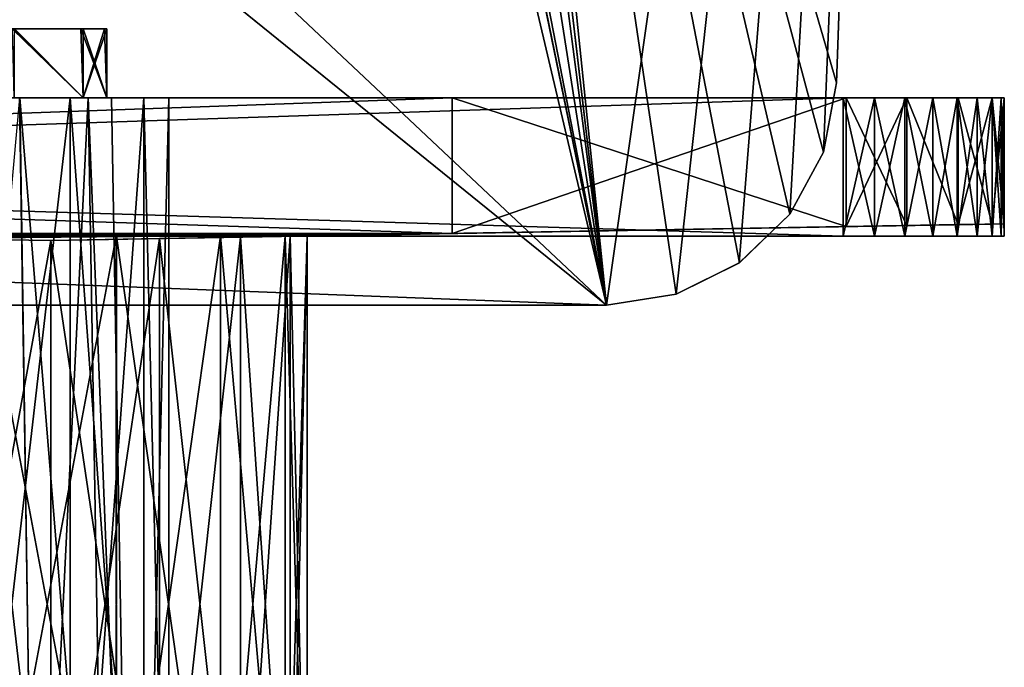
# Model space of a CAD drawing. Header units: millimetres. Extents: x -294 to 294, y -16 to 444.
# Tile 531 of 564: x 249 to 270, y 385 to 399. Entities that reach past the tile are written whole.
import ezdxf

# ---------------------------------------------------------------- set-up
doc = ezdxf.new("R2010")
doc.units = ezdxf.units.MM
doc.header["$LTSCALE"] = 65.185185
for name, color, linetype in [('10', 7, 'CONTINUOUS'), ('136', 7, 'CONTINUOUS'), ('142', 7, 'CONTINUOUS'), ('143', 7, 'CONTINUOUS'), ('144', 7, 'CONTINUOUS'), ('17', 7, 'CONTINUOUS'), ('18', 7, 'CONTINUOUS'), ('1813', 7, 'CONTINUOUS'), ('1814', 7, 'CONTINUOUS'), ('1815', 7, 'CONTINUOUS'), ('1816', 7, 'CONTINUOUS'), ('1820', 7, 'CONTINUOUS'), ('1821', 7, 'CONTINUOUS'), ('1822', 7, 'CONTINUOUS'), ('1823', 7, 'CONTINUOUS'), ('1824', 7, 'CONTINUOUS'), ('1827', 7, 'CONTINUOUS'), ('1831', 7, 'CONTINUOUS'), ('1832', 7, 'CONTINUOUS'), ('1836', 7, 'CONTINUOUS'), ('1839', 7, 'CONTINUOUS'), ('1840', 7, 'CONTINUOUS'), ('1841', 7, 'CONTINUOUS'), ('1842', 7, 'CONTINUOUS'), ('1843', 7, 'CONTINUOUS'), ('1844', 7, 'CONTINUOUS'), ('1847', 7, 'CONTINUOUS'), ('1848', 7, 'CONTINUOUS'), ('1849', 7, 'CONTINUOUS'), ('1850', 7, 'CONTINUOUS'), ('1851', 7, 'CONTINUOUS'), ('1855', 7, 'CONTINUOUS'), ('1856', 7, 'CONTINUOUS'), ('1858', 7, 'CONTINUOUS'), ('1860', 7, 'CONTINUOUS'), ('1867', 7, 'CONTINUOUS'), ('1868', 7, 'CONTINUOUS'), ('19', 7, 'CONTINUOUS'), ('1993', 7, 'CONTINUOUS'), ('2056', 7, 'CONTINUOUS'), ('2062', 7, 'CONTINUOUS'), ('2063', 7, 'CONTINUOUS'), ('2064', 7, 'CONTINUOUS'), ('283', 7, 'CONTINUOUS'), ('296', 7, 'CONTINUOUS'), ('297', 7, 'CONTINUOUS'), ('298', 7, 'CONTINUOUS'), ('415', 7, 'CONTINUOUS'), ('418', 7, 'CONTINUOUS'), ('419', 7, 'CONTINUOUS'), ('420', 7, 'CONTINUOUS')]:
    doc.layers.add(name, color=color, linetype=linetype)

msp = doc.modelspace()

# ---------------------------------------------------------------- linework, layer by layer
at = {"layer": '10', "linetype": 'Continuous'}
for points in [[(248.61, 397, -129.137), (246.242, 397, -132.228), (248.49, 397, -129), (248.61, 397, -129.137)], [(249.989, 397, -125.382), (248.61, 397, -129.137), (248.49, 397, -129), (249.989, 397, -125.382)], [(248.49, 397, -20), (248.604, 397, -19.852), (249.989, 397, -23.618), (248.49, 397, -20)], [(248.604, 397, -19.852), (250.095, 397, -23.455), (249.989, 397, -23.618), (248.604, 397, -19.852)], [(250.096, 397, -125.544), (248.61, 397, -129.137), (249.989, 397, -125.382), (250.096, 397, -125.544)], [(250.5, 397, -121.5), (250.096, 397, -125.544), (249.989, 397, -125.382), (250.5, 397, -121.5)], [(249.989, 397, -23.618), (250.095, 397, -23.455), (250.5, 397, -27.5), (249.989, 397, -23.618)], [(250.095, 397, -23.455), (250.602, 397, -27.316), (250.5, 397, -27.5), (250.095, 397, -23.455)], [(250.602, 397, -121.684), (250.096, 397, -125.544), (250.5, 397, -121.5), (250.602, 397, -121.684)], [(250.602, 397, -27.316), (250.602, 397, -121.684), (250.5, 397, -121.5), (250.602, 397, -27.316)], [(250.5, 397, -27.5), (250.602, 397, -27.316), (250.5, 397, -121.5), (250.5, 397, -27.5)]]:
    msp.add_3dface(points, dxfattribs=at)
at = {"layer": '136', "linetype": 'Continuous'}
for points in [[(249.938, 398.5, -23.631), (248.449, 398.5, -128.966), (248.443, 398.5, -20.023), (249.938, 398.5, -23.631)], [(249.939, 398.5, -125.367), (248.449, 398.5, -128.966), (249.938, 398.5, -23.631), (249.939, 398.5, -125.367)], [(250.448, 398.5, -27.5), (249.939, 398.5, -125.367), (249.938, 398.5, -23.631), (250.448, 398.5, -27.5)], [(250.448, 398.5, -121.5), (249.939, 398.5, -125.367), (250.448, 398.5, -27.5), (250.448, 398.5, -121.5)]]:
    msp.add_3dface(points, dxfattribs=at)
at = {"layer": '142', "linetype": 'Continuous'}
for points in [[(248.49, 397, -20), (249.989, 397, -23.618), (248.443, 398.5, -20.023), (248.49, 397, -20)], [(249.989, 397, -23.618), (249.938, 398.5, -23.631), (248.443, 398.5, -20.023), (249.989, 397, -23.618)], [(249.989, 397, -23.618), (250.5, 397, -27.5), (249.938, 398.5, -23.631), (249.989, 397, -23.618)], [(250.5, 397, -27.5), (250.448, 398.5, -27.5), (249.938, 398.5, -23.631), (250.5, 397, -27.5)]]:
    msp.add_3dface(points, dxfattribs=at)
at = {"layer": '143', "linetype": 'Continuous'}
for points in [[(250.5, 397, -27.5), (250.5, 397, -121.5), (250.448, 398.5, -27.5), (250.5, 397, -27.5)], [(250.5, 397, -121.5), (250.448, 398.5, -121.5), (250.448, 398.5, -27.5), (250.5, 397, -121.5)]]:
    msp.add_3dface(points, dxfattribs=at)
at = {"layer": '144', "linetype": 'Continuous'}
for points in [[(249.989, 397, -125.382), (248.49, 397, -129), (248.449, 398.5, -128.966), (249.989, 397, -125.382)], [(249.989, 397, -125.382), (248.449, 398.5, -128.966), (249.939, 398.5, -125.367), (249.989, 397, -125.382)], [(249.989, 397, -125.382), (249.939, 398.5, -125.367), (250.448, 398.5, -121.5), (249.989, 397, -125.382)], [(250.5, 397, -121.5), (249.989, 397, -125.382), (250.448, 398.5, -121.5), (250.5, 397, -121.5)]]:
    msp.add_3dface(points, dxfattribs=at)
at = {"layer": '17', "linetype": 'Continuous'}
for points in [[(248.604, 397, -19.852), (246.527, 374, -16.488), (248.959, 374, -19.662), (248.604, 397, -19.852)], [(250.095, 397, -23.455), (248.604, 397, -19.852), (248.959, 374, -19.662), (250.095, 397, -23.455)], [(250.095, 397, -23.455), (248.959, 374, -19.662), (250.484, 374, -23.352), (250.095, 397, -23.455)], [(250.602, 397, -27.316), (250.095, 397, -23.455), (251.004, 374, -27.316), (250.602, 397, -27.316)], [(250.095, 397, -23.455), (250.484, 374, -23.352), (251.004, 374, -27.316), (250.095, 397, -23.455)]]:
    msp.add_3dface(points, dxfattribs=at)
at = {"layer": '18', "linetype": 'Continuous'}
for points in [[(250.602, 397, -121.684), (250.602, 397, -27.316), (251.004, 374, -121.684), (250.602, 397, -121.684)], [(250.602, 397, -27.316), (251.004, 374, -27.316), (251.004, 374, -121.684), (250.602, 397, -27.316)]]:
    msp.add_3dface(points, dxfattribs=at)
at = {"layer": '1813', "linetype": 'Continuous'}
for points in [[(168, 397, -144), (266.5, 397, -144), (175.55, 394, -144), (168, 397, -144)], [(175.55, 394, -144), (266.5, 397, -144), (266.5, 394, -144), (175.55, 394, -144)]]:
    msp.add_3dface(points, dxfattribs=at)
at = {"layer": '1814', "linetype": 'Continuous'}
for points in [[(266.5, 394, -144), (266.5, 397, -144), (267.183, 397, -143.933), (266.5, 394, -144)], [(266.5, 394, -144), (267.183, 397, -143.933), (267.183, 394, -143.933), (266.5, 394, -144)], [(267.183, 397, -143.933), (267.84, 397, -143.733), (267.84, 394, -143.733), (267.183, 397, -143.933)], [(267.183, 394, -143.933), (267.183, 397, -143.933), (267.84, 394, -143.733), (267.183, 394, -143.933)], [(267.84, 397, -143.733), (268.445, 397, -143.41), (268.445, 394, -143.41), (267.84, 397, -143.733)], [(267.84, 394, -143.733), (267.84, 397, -143.733), (268.445, 394, -143.41), (267.84, 394, -143.733)], [(268.445, 397, -143.41), (268.975, 397, -142.975), (268.975, 394, -142.975), (268.445, 397, -143.41)], [(268.445, 394, -143.41), (268.445, 397, -143.41), (268.975, 394, -142.975), (268.445, 394, -143.41)], [(268.975, 397, -142.975), (269.41, 397, -142.445), (269.41, 394, -142.445), (268.975, 397, -142.975)], [(268.975, 394, -142.975), (268.975, 397, -142.975), (269.41, 394, -142.445), (268.975, 394, -142.975)], [(269.41, 397, -142.445), (269.733, 397, -141.84), (269.733, 394, -141.84), (269.41, 397, -142.445)], [(269.41, 394, -142.445), (269.41, 397, -142.445), (269.733, 394, -141.84), (269.41, 394, -142.445)], [(269.733, 397, -141.84), (269.933, 397, -141.183), (269.933, 394, -141.183), (269.733, 397, -141.84)], [(269.733, 394, -141.84), (269.733, 397, -141.84), (269.933, 394, -141.183), (269.733, 394, -141.84)], [(270, 397, -140.5), (270, 394, -140.5), (269.933, 394, -141.183), (270, 397, -140.5)], [(269.933, 397, -141.183), (270, 397, -140.5), (269.933, 394, -141.183), (269.933, 397, -141.183)]]:
    msp.add_3dface(points, dxfattribs=at)
at = {"layer": '1815', "linetype": 'Continuous'}
for points in [[(175.55, 394, -144), (266.5, 394, -144), (267.183, 394, -143.933), (175.55, 394, -144)], [(175.55, 394, -144), (267.183, 394, -143.933), (267.84, 394, -143.733), (175.55, 394, -144)], [(175.55, 394, -144), (267.84, 394, -143.733), (268.445, 394, -143.41), (175.55, 394, -144)], [(175.55, 394, -144), (268.445, 394, -143.41), (268.975, 394, -142.975), (175.55, 394, -144)], [(175.55, 394, -144), (268.975, 394, -142.975), (269.41, 394, -142.445), (175.55, 394, -144)], [(175.55, 394, -144), (269.41, 394, -142.445), (269.733, 394, -141.84), (175.55, 394, -144)], [(175.55, 394, -144), (269.733, 394, -141.84), (269.933, 394, -141.183), (175.55, 394, -144)], [(175.55, 394, -144), (269.933, 394, -141.183), (235.85, 394, -140.85), (175.55, 394, -144)], [(175.55, 394, -8.15), (235.85, 394, -8.15), (269.933, 394, -7.817), (175.55, 394, -8.15)], [(175.55, 394, -5), (175.55, 394, -8.15), (266.5, 394, -5), (175.55, 394, -5)], [(266.5, 394, -5), (175.55, 394, -8.15), (267.183, 394, -5.067), (266.5, 394, -5)], [(267.183, 394, -5.067), (175.55, 394, -8.15), (267.84, 394, -5.267), (267.183, 394, -5.067)], [(267.84, 394, -5.267), (175.55, 394, -8.15), (268.445, 394, -5.59), (267.84, 394, -5.267)], [(268.445, 394, -5.59), (175.55, 394, -8.15), (268.975, 394, -6.025), (268.445, 394, -5.59)], [(268.975, 394, -6.025), (175.55, 394, -8.15), (269.41, 394, -6.555), (268.975, 394, -6.025)], [(269.41, 394, -6.555), (175.55, 394, -8.15), (269.733, 394, -7.16), (269.41, 394, -6.555)], [(269.733, 394, -7.16), (175.55, 394, -8.15), (269.933, 394, -7.817), (269.733, 394, -7.16)], [(269.933, 394, -141.183), (270, 394, -140.5), (235.85, 394, -140.85), (269.933, 394, -141.183)], [(235.85, 394, -140.85), (270, 394, -140.5), (240.078, 394, -140.374), (235.85, 394, -140.85)], [(235.85, 394, -8.15), (240.078, 394, -8.626), (270, 394, -8.5), (235.85, 394, -8.15)], [(269.933, 394, -7.817), (235.85, 394, -8.15), (270, 394, -8.5), (269.933, 394, -7.817)], [(240.078, 394, -140.374), (270, 394, -140.5), (244.095, 394, -138.968), (240.078, 394, -140.374)], [(240.078, 394, -8.626), (244.091, 394, -10.03), (270, 394, -8.5), (240.078, 394, -8.626)], [(244.091, 394, -10.03), (247.693, 394, -12.293), (270, 394, -8.5), (244.091, 394, -10.03)], [(244.095, 394, -138.968), (270, 394, -140.5), (247.699, 394, -136.703), (244.095, 394, -138.968)], [(247.693, 394, -12.293), (250.703, 394, -15.301), (270, 394, -8.5), (247.693, 394, -12.293)], [(247.699, 394, -136.703), (270, 394, -140.5), (250.707, 394, -133.693), (247.699, 394, -136.703)], [(250.703, 394, -15.301), (252.968, 394, -18.905), (270, 394, -8.5), (250.703, 394, -15.301)], [(250.707, 394, -133.693), (270, 394, -140.5), (252.97, 394, -130.091), (250.707, 394, -133.693)], [(252.968, 394, -18.905), (254.374, 394, -22.922), (270, 394, -8.5), (252.968, 394, -18.905)], [(252.97, 394, -130.091), (270, 394, -140.5), (254.374, 394, -126.078), (252.97, 394, -130.091)], [(270, 394, -140.5), (270, 394, -8.5), (254.374, 394, -126.078), (270, 394, -140.5)], [(270, 394, -8.5), (254.85, 394, -121.85), (254.374, 394, -126.078), (270, 394, -8.5)], [(254.374, 394, -22.922), (254.85, 394, -27.15), (270, 394, -8.5), (254.374, 394, -22.922)], [(254.85, 394, -27.15), (254.85, 394, -121.85), (270, 394, -8.5), (254.85, 394, -27.15)]]:
    msp.add_3dface(points, dxfattribs=at)
at = {"layer": '1816', "linetype": 'Continuous'}
for points in [[(254.85, 394, -121.85), (254.85, 394, -27.15), (254.85, 378, -121.85), (254.85, 394, -121.85)], [(254.85, 378, -121.85), (254.85, 394, -27.15), (254.85, 378, -27.15), (254.85, 378, -121.85)]]:
    msp.add_3dface(points, dxfattribs=at)
at = {"layer": '1820', "linetype": 'Continuous'}
for points in [[(251.85, 375, -121.85), (251.85, 375, -27.15), (251.85, 397, -121.85), (251.85, 375, -121.85)], [(251.85, 375, -27.15), (251.85, 397, -27.15), (251.85, 397, -121.85), (251.85, 375, -27.15)]]:
    msp.add_3dface(points, dxfattribs=at)
at = {"layer": '1821', "linetype": 'Continuous'}
for points in [[(266.5, 397, -144), (168, 397, -144), (168, 397, -137.85), (266.5, 397, -144)], [(267.183, 397, -143.933), (266.5, 397, -144), (168, 397, -137.85), (267.183, 397, -143.933)], [(270, 397, -140.5), (269.933, 397, -141.183), (168, 397, -137.85), (270, 397, -140.5)], [(235.85, 397, -137.85), (270, 397, -140.5), (168, 397, -137.85), (235.85, 397, -137.85)], [(269.933, 397, -141.183), (269.733, 397, -141.84), (168, 397, -137.85), (269.933, 397, -141.183)], [(269.733, 397, -141.84), (269.41, 397, -142.445), (168, 397, -137.85), (269.733, 397, -141.84)], [(269.41, 397, -142.445), (268.975, 397, -142.975), (168, 397, -137.85), (269.41, 397, -142.445)], [(268.975, 397, -142.975), (268.445, 397, -143.41), (168, 397, -137.85), (268.975, 397, -142.975)], [(268.445, 397, -143.41), (267.84, 397, -143.733), (168, 397, -137.85), (268.445, 397, -143.41)], [(267.84, 397, -143.733), (267.183, 397, -143.933), (168, 397, -137.85), (267.84, 397, -143.733)], [(269.933, 397, -7.817), (270, 397, -8.5), (168, 397, -5), (269.933, 397, -7.817)], [(168, 397, -5), (270, 397, -8.5), (235.85, 397, -11.15), (168, 397, -5)], [(269.733, 397, -7.16), (269.933, 397, -7.817), (168, 397, -5), (269.733, 397, -7.16)], [(269.41, 397, -6.555), (269.733, 397, -7.16), (168, 397, -5), (269.41, 397, -6.555)], [(268.975, 397, -6.025), (269.41, 397, -6.555), (168, 397, -5), (268.975, 397, -6.025)], [(268.445, 397, -5.59), (268.975, 397, -6.025), (168, 397, -5), (268.445, 397, -5.59)], [(267.84, 397, -5.267), (268.445, 397, -5.59), (168, 397, -5), (267.84, 397, -5.267)], [(267.183, 397, -5.067), (267.84, 397, -5.267), (168, 397, -5), (267.183, 397, -5.067)], [(266.5, 397, -5), (267.183, 397, -5.067), (168, 397, -5), (266.5, 397, -5)], [(239.993, 397, -137.304), (270, 397, -140.5), (235.85, 397, -137.85), (239.993, 397, -137.304)], [(235.85, 397, -11.15), (270, 397, -8.5), (239.993, 397, -11.696), (235.85, 397, -11.15)], [(243.851, 397, -135.706), (270, 397, -140.5), (239.993, 397, -137.304), (243.851, 397, -135.706)], [(239.993, 397, -11.696), (270, 397, -8.5), (243.851, 397, -13.294), (239.993, 397, -11.696)], [(247.164, 397, -133.164), (270, 397, -140.5), (243.851, 397, -135.706), (247.164, 397, -133.164)], [(243.851, 397, -13.294), (270, 397, -8.5), (247.164, 397, -15.836), (243.851, 397, -13.294)], [(249.706, 397, -129.851), (270, 397, -140.5), (247.164, 397, -133.164), (249.706, 397, -129.851)], [(247.164, 397, -15.836), (270, 397, -8.5), (249.706, 397, -19.149), (247.164, 397, -15.836)], [(251.304, 397, -125.993), (270, 397, -140.5), (249.706, 397, -129.851), (251.304, 397, -125.993)], [(249.706, 397, -19.149), (270, 397, -8.5), (251.304, 397, -23.007), (249.706, 397, -19.149)], [(270, 397, -140.5), (251.85, 397, -27.15), (251.304, 397, -23.007), (270, 397, -140.5)], [(251.85, 397, -121.85), (270, 397, -140.5), (251.304, 397, -125.993), (251.85, 397, -121.85)], [(270, 397, -8.5), (270, 397, -140.5), (251.304, 397, -23.007), (270, 397, -8.5)], [(251.85, 397, -27.15), (270, 397, -140.5), (251.85, 397, -121.85), (251.85, 397, -27.15)]]:
    msp.add_3dface(points, dxfattribs=at)
at = {"layer": '1822', "linetype": 'Continuous'}
for points in [[(270, 394, -140.5), (270, 397, -140.5), (270, 397, -8.5), (270, 394, -140.5)], [(270, 394, -8.5), (270, 394, -140.5), (270, 397, -8.5), (270, 394, -8.5)]]:
    msp.add_3dface(points, dxfattribs=at)
at = {"layer": '1823', "linetype": 'Continuous'}
for points in [[(266.5, 394, -5), (267.183, 394, -5.067), (266.5, 397, -5), (266.5, 394, -5)], [(267.183, 394, -5.067), (267.183, 397, -5.067), (266.5, 397, -5), (267.183, 394, -5.067)], [(267.183, 394, -5.067), (267.84, 394, -5.267), (267.84, 397, -5.267), (267.183, 394, -5.067)], [(267.183, 394, -5.067), (267.84, 397, -5.267), (267.183, 397, -5.067), (267.183, 394, -5.067)], [(267.84, 394, -5.267), (268.445, 394, -5.59), (268.445, 397, -5.59), (267.84, 394, -5.267)], [(267.84, 394, -5.267), (268.445, 397, -5.59), (267.84, 397, -5.267), (267.84, 394, -5.267)], [(268.445, 394, -5.59), (268.975, 394, -6.025), (268.975, 397, -6.025), (268.445, 394, -5.59)], [(268.445, 394, -5.59), (268.975, 397, -6.025), (268.445, 397, -5.59), (268.445, 394, -5.59)], [(268.975, 394, -6.025), (269.41, 394, -6.555), (269.41, 397, -6.555), (268.975, 394, -6.025)], [(268.975, 394, -6.025), (269.41, 397, -6.555), (268.975, 397, -6.025), (268.975, 394, -6.025)], [(269.41, 394, -6.555), (269.733, 394, -7.16), (269.733, 397, -7.16), (269.41, 394, -6.555)], [(269.41, 394, -6.555), (269.733, 397, -7.16), (269.41, 397, -6.555), (269.41, 394, -6.555)], [(269.733, 394, -7.16), (269.933, 394, -7.817), (269.933, 397, -7.817), (269.733, 394, -7.16)], [(269.733, 394, -7.16), (269.933, 397, -7.817), (269.733, 397, -7.16), (269.733, 394, -7.16)], [(269.933, 394, -7.817), (270, 394, -8.5), (269.933, 397, -7.817), (269.933, 394, -7.817)], [(270, 394, -8.5), (270, 397, -8.5), (269.933, 397, -7.817), (270, 394, -8.5)]]:
    msp.add_3dface(points, dxfattribs=at)
at = {"layer": '1824', "linetype": 'Continuous'}
for points in [[(175.55, 394, -5), (266.5, 394, -5), (168, 397, -5), (175.55, 394, -5)], [(266.5, 394, -5), (266.5, 397, -5), (168, 397, -5), (266.5, 394, -5)]]:
    msp.add_3dface(points, dxfattribs=at)
at = {"layer": '1827', "linetype": 'Continuous'}
for points in [[(250.703, 394, -15.301), (247.693, 394, -12.293), (247.699, 378, -12.297), (250.703, 394, -15.301)], [(250.703, 394, -15.301), (247.699, 378, -12.297), (250.707, 378, -15.307), (250.703, 394, -15.301)], [(252.968, 394, -18.905), (250.703, 394, -15.301), (250.707, 378, -15.307), (252.968, 394, -18.905)], [(252.968, 394, -18.905), (250.707, 378, -15.307), (252.97, 378, -18.909), (252.968, 394, -18.905)], [(254.374, 394, -22.922), (252.968, 394, -18.905), (252.97, 378, -18.909), (254.374, 394, -22.922)], [(254.374, 394, -22.922), (252.97, 378, -18.909), (254.374, 378, -22.922), (254.374, 394, -22.922)], [(254.85, 394, -27.15), (254.374, 394, -22.922), (254.85, 378, -27.15), (254.85, 394, -27.15)], [(254.85, 378, -27.15), (254.374, 394, -22.922), (254.374, 378, -22.922), (254.85, 378, -27.15)]]:
    msp.add_3dface(points, dxfattribs=at)
at = {"layer": '1831', "linetype": 'Continuous'}
for points in [[(249.706, 375, -19.149), (247.164, 375, -15.836), (247.164, 397, -15.836), (249.706, 375, -19.149)], [(249.706, 375, -19.149), (247.164, 397, -15.836), (249.706, 397, -19.149), (249.706, 375, -19.149)], [(251.304, 375, -23.007), (249.706, 375, -19.149), (251.304, 397, -23.007), (251.304, 375, -23.007)], [(249.706, 375, -19.149), (249.706, 397, -19.149), (251.304, 397, -23.007), (249.706, 375, -19.149)], [(251.85, 375, -27.15), (251.304, 375, -23.007), (251.85, 397, -27.15), (251.85, 375, -27.15)], [(251.85, 397, -27.15), (251.304, 375, -23.007), (251.304, 397, -23.007), (251.85, 397, -27.15)]]:
    msp.add_3dface(points, dxfattribs=at)
at = {"layer": '1832', "linetype": 'Continuous'}
for points in [[(247.164, 375, -133.164), (249.706, 375, -129.851), (249.706, 397, -129.851), (247.164, 375, -133.164)], [(247.164, 375, -133.164), (249.706, 397, -129.851), (247.164, 397, -133.164), (247.164, 375, -133.164)], [(249.706, 375, -129.851), (251.304, 375, -125.993), (249.706, 397, -129.851), (249.706, 375, -129.851)], [(251.304, 375, -125.993), (251.304, 397, -125.993), (249.706, 397, -129.851), (251.304, 375, -125.993)], [(251.304, 375, -125.993), (251.85, 375, -121.85), (251.304, 397, -125.993), (251.304, 375, -125.993)], [(251.85, 375, -121.85), (251.85, 397, -121.85), (251.304, 397, -125.993), (251.85, 375, -121.85)]]:
    msp.add_3dface(points, dxfattribs=at)
at = {"layer": '1836', "linetype": 'Continuous'}
for points in [[(247.699, 394, -136.703), (250.703, 378, -133.699), (247.693, 378, -136.707), (247.699, 394, -136.703)], [(247.699, 394, -136.703), (250.707, 394, -133.693), (250.703, 378, -133.699), (247.699, 394, -136.703)], [(250.707, 394, -133.693), (252.968, 378, -130.095), (250.703, 378, -133.699), (250.707, 394, -133.693)], [(250.707, 394, -133.693), (252.97, 394, -130.091), (252.968, 378, -130.095), (250.707, 394, -133.693)], [(252.97, 394, -130.091), (254.374, 378, -126.078), (252.968, 378, -130.095), (252.97, 394, -130.091)], [(252.97, 394, -130.091), (254.374, 394, -126.078), (254.374, 378, -126.078), (252.97, 394, -130.091)], [(254.374, 394, -126.078), (254.85, 394, -121.85), (254.374, 378, -126.078), (254.374, 394, -126.078)], [(254.85, 394, -121.85), (254.85, 378, -121.85), (254.374, 378, -126.078), (254.85, 394, -121.85)]]:
    msp.add_3dface(points, dxfattribs=at)
at = {"layer": '1839', "linetype": 'Continuous'}
for points in [[(258, 397, -342), (266.561, 397, -341.851), (258, 394.055, -342), (258, 397, -342)], [(258, 394.055, -342), (266.561, 397, -341.851), (266.561, 394.204, -341.851), (258, 394.055, -342)]]:
    msp.add_3dface(points, dxfattribs=at)
at = {"layer": '1840', "linetype": 'Continuous'}
for points in [[(266.561, 394.204, -341.851), (266.561, 397, -341.851), (267.882, 397, -341.566), (266.561, 394.204, -341.851)], [(266.561, 394.204, -341.851), (267.882, 397, -341.566), (267.882, 394.227, -341.567), (266.561, 394.204, -341.851)], [(267.882, 397, -341.566), (268.996, 397, -340.804), (268.996, 394.247, -340.804), (267.882, 397, -341.566)], [(267.882, 394.227, -341.567), (267.882, 397, -341.566), (268.996, 394.247, -340.804), (267.882, 394.227, -341.567)], [(268.996, 397, -340.804), (269.739, 397, -339.677), (269.739, 394.26, -339.677), (268.996, 397, -340.804)], [(268.996, 394.247, -340.804), (268.996, 397, -340.804), (269.739, 394.26, -339.677), (268.996, 394.247, -340.804)], [(270, 397, -338.351), (270, 394.264, -338.351), (269.739, 394.26, -339.677), (270, 397, -338.351)], [(269.739, 397, -339.677), (270, 397, -338.351), (269.739, 394.26, -339.677), (269.739, 397, -339.677)]]:
    msp.add_3dface(points, dxfattribs=at)
at = {"layer": '1841', "linetype": 'Continuous'}
for points in [[(270, 394.264, -338.351), (270, 397, -338.351), (270, 397, -149.649), (270, 394.264, -338.351)], [(270, 394.264, -149.649), (270, 394.264, -338.351), (270, 397, -149.649), (270, 394.264, -149.649)]]:
    msp.add_3dface(points, dxfattribs=at)
at = {"layer": '1842', "linetype": 'Continuous'}
for points in [[(258, 394.055, -342), (270, 394.264, -338.351), (249.285, 393.903, -333.285), (258, 394.055, -342)], [(249.285, 393.903, -333.285), (270, 394.264, -338.351), (251.648, 393.944, -330.405), (249.285, 393.903, -333.285)], [(251.648, 393.944, -157.594), (270, 394.264, -149.649), (249.285, 393.903, -154.715), (251.648, 393.944, -157.594)], [(249.285, 393.903, -154.715), (270, 394.264, -149.649), (269.739, 394.26, -148.324), (249.285, 393.903, -154.715)], [(268.996, 394.247, -147.196), (249.285, 393.903, -154.715), (269.739, 394.26, -148.324), (268.996, 394.247, -147.196)], [(267.882, 394.227, -146.433), (249.285, 393.903, -154.715), (268.996, 394.247, -147.196), (267.882, 394.227, -146.433)], [(266.561, 394.204, -146.149), (249.285, 393.903, -154.715), (267.882, 394.227, -146.433), (266.561, 394.204, -146.149)], [(258, 394.055, -146), (249.285, 393.903, -154.715), (266.561, 394.204, -146.149), (258, 394.055, -146)], [(251.648, 393.944, -330.405), (270, 394.264, -338.351), (253.404, 393.975, -327.121), (251.648, 393.944, -330.405)], [(253.404, 393.975, -160.879), (270, 394.264, -149.649), (251.648, 393.944, -157.594), (253.404, 393.975, -160.879)], [(253.404, 393.975, -327.121), (270, 394.264, -338.351), (254.485, 393.994, -323.557), (253.404, 393.975, -327.121)], [(254.485, 393.994, -164.444), (270, 394.264, -149.649), (253.404, 393.975, -160.879), (254.485, 393.994, -164.444)], [(254.485, 393.994, -323.557), (270, 394.264, -338.351), (254.85, 394, -319.85), (254.485, 393.994, -323.557)], [(254.85, 394, -168.15), (270, 394.264, -149.649), (254.485, 393.994, -164.444), (254.85, 394, -168.15)], [(270, 394.264, -338.351), (270, 394.264, -149.649), (254.85, 394, -319.85), (270, 394.264, -338.351)], [(254.85, 394, -319.85), (270, 394.264, -149.649), (254.85, 394, -168.15), (254.85, 394, -319.85)], [(270, 394.264, -338.351), (258, 394.055, -342), (269.739, 394.26, -339.677), (270, 394.264, -338.351)], [(258, 394.055, -342), (268.996, 394.247, -340.804), (269.739, 394.26, -339.677), (258, 394.055, -342)], [(258, 394.055, -342), (267.882, 394.227, -341.567), (268.996, 394.247, -340.804), (258, 394.055, -342)], [(258, 394.055, -342), (266.561, 394.204, -341.851), (267.882, 394.227, -341.567), (258, 394.055, -342)]]:
    msp.add_3dface(points, dxfattribs=at)
at = {"layer": '1843', "linetype": 'Continuous'}
for points in [[(175.41, 394.055, -342), (258, 394.055, -342), (175.48, 394.028, -340.428), (175.41, 394.055, -342)], [(175.48, 394.028, -340.428), (258, 394.055, -342), (175.55, 394, -338.85), (175.48, 394.028, -340.428)], [(175.55, 394, -338.85), (258, 394.055, -342), (235.85, 394, -338.85), (175.55, 394, -338.85)], [(235.85, 394, -338.85), (258, 394.055, -342), (239.557, 393.994, -338.485), (235.85, 394, -338.85)], [(239.557, 393.994, -338.485), (258, 394.055, -342), (243.121, 393.975, -337.404), (239.557, 393.994, -338.485)], [(243.121, 393.975, -337.404), (258, 394.055, -342), (246.405, 393.944, -335.648), (243.121, 393.975, -337.404)], [(258, 394.055, -342), (249.285, 393.903, -333.285), (246.405, 393.944, -335.648), (258, 394.055, -342)]]:
    msp.add_3dface(points, dxfattribs=at)
at = {"layer": '1844', "linetype": 'Continuous'}
for points in [[(258, 397, -342), (175.41, 394.055, -342), (168, 397, -342), (258, 397, -342)], [(258, 397, -342), (258, 394.055, -342), (175.41, 394.055, -342), (258, 397, -342)]]:
    msp.add_3dface(points, dxfattribs=at)
at = {"layer": '1847', "linetype": 'Continuous'}
for points in [[(251.85, 375, -319.85), (251.85, 375, -168.15), (251.85, 397, -319.85), (251.85, 375, -319.85)], [(251.85, 375, -168.15), (251.85, 397, -168.15), (251.85, 397, -319.85), (251.85, 375, -168.15)]]:
    msp.add_3dface(points, dxfattribs=at)
at = {"layer": '1848', "linetype": 'Continuous'}
for points in [[(266.561, 397, -341.851), (258, 397, -342), (168, 397, -335.85), (266.561, 397, -341.851)], [(267.882, 397, -341.566), (266.561, 397, -341.851), (168, 397, -335.85), (267.882, 397, -341.566)], [(258, 397, -342), (168, 397, -342), (168, 397, -335.85), (258, 397, -342)], [(270, 397, -338.351), (269.739, 397, -339.677), (168, 397, -335.85), (270, 397, -338.351)], [(235.85, 397, -335.85), (270, 397, -338.351), (168, 397, -335.85), (235.85, 397, -335.85)], [(269.739, 397, -339.677), (268.996, 397, -340.804), (168, 397, -335.85), (269.739, 397, -339.677)], [(268.996, 397, -340.804), (267.882, 397, -341.566), (168, 397, -335.85), (268.996, 397, -340.804)], [(269.739, 397, -148.323), (270, 397, -149.649), (168, 397, -146), (269.739, 397, -148.323)], [(168, 397, -146), (270, 397, -149.649), (235.85, 397, -152.15), (168, 397, -146)], [(268.996, 397, -147.196), (269.739, 397, -148.323), (168, 397, -146), (268.996, 397, -147.196)], [(267.882, 397, -146.434), (268.996, 397, -147.196), (168, 397, -146), (267.882, 397, -146.434)], [(266.561, 397, -146.149), (267.882, 397, -146.434), (168, 397, -146), (266.561, 397, -146.149)], [(258, 397, -146), (266.561, 397, -146.149), (168, 397, -146), (258, 397, -146)], [(239.993, 397, -335.304), (270, 397, -338.351), (235.85, 397, -335.85), (239.993, 397, -335.304)], [(235.85, 397, -152.15), (270, 397, -149.649), (239.993, 397, -152.696), (235.85, 397, -152.15)], [(243.851, 397, -333.706), (270, 397, -338.351), (239.993, 397, -335.304), (243.851, 397, -333.706)], [(239.993, 397, -152.696), (270, 397, -149.649), (243.851, 397, -154.294), (239.993, 397, -152.696)], [(247.164, 397, -331.164), (270, 397, -338.351), (243.851, 397, -333.706), (247.164, 397, -331.164)], [(243.851, 397, -154.294), (270, 397, -149.649), (247.164, 397, -156.836), (243.851, 397, -154.294)], [(249.706, 397, -327.851), (270, 397, -338.351), (247.164, 397, -331.164), (249.706, 397, -327.851)], [(247.164, 397, -156.836), (270, 397, -149.649), (249.706, 397, -160.149), (247.164, 397, -156.836)], [(251.304, 397, -323.993), (270, 397, -338.351), (249.706, 397, -327.851), (251.304, 397, -323.993)], [(249.706, 397, -160.149), (270, 397, -149.649), (251.304, 397, -164.007), (249.706, 397, -160.149)], [(251.85, 397, -319.85), (270, 397, -338.351), (251.304, 397, -323.993), (251.85, 397, -319.85)], [(270, 397, -149.649), (251.85, 397, -168.15), (251.304, 397, -164.007), (270, 397, -149.649)], [(270, 397, -149.649), (270, 397, -338.351), (251.85, 397, -168.15), (270, 397, -149.649)], [(251.85, 397, -168.15), (270, 397, -338.351), (251.85, 397, -319.85), (251.85, 397, -168.15)]]:
    msp.add_3dface(points, dxfattribs=at)
at = {"layer": '1849', "linetype": 'Continuous'}
for points in [[(266.561, 394.204, -146.149), (267.882, 394.227, -146.433), (266.561, 397, -146.149), (266.561, 394.204, -146.149)], [(267.882, 394.227, -146.433), (267.882, 397, -146.434), (266.561, 397, -146.149), (267.882, 394.227, -146.433)], [(267.882, 394.227, -146.433), (268.996, 394.247, -147.196), (267.882, 397, -146.434), (267.882, 394.227, -146.433)], [(268.996, 394.247, -147.196), (268.996, 397, -147.196), (267.882, 397, -146.434), (268.996, 394.247, -147.196)], [(268.996, 394.247, -147.196), (269.739, 394.26, -148.324), (269.739, 397, -148.323), (268.996, 394.247, -147.196)], [(268.996, 394.247, -147.196), (269.739, 397, -148.323), (268.996, 397, -147.196), (268.996, 394.247, -147.196)], [(270, 394.264, -149.649), (270, 397, -149.649), (269.739, 397, -148.323), (270, 394.264, -149.649)], [(269.739, 394.26, -148.324), (270, 394.264, -149.649), (269.739, 397, -148.323), (269.739, 394.26, -148.324)]]:
    msp.add_3dface(points, dxfattribs=at)
at = {"layer": '1850', "linetype": 'Continuous'}
for points in [[(258, 394.055, -146), (266.561, 394.204, -146.149), (258, 397, -146), (258, 394.055, -146)], [(266.561, 394.204, -146.149), (266.561, 397, -146.149), (258, 397, -146), (266.561, 394.204, -146.149)]]:
    msp.add_3dface(points, dxfattribs=at)
at = {"layer": '1851', "linetype": 'Continuous'}
for points in [[(258, 394.055, -146), (258, 397, -146), (168, 397, -146), (258, 394.055, -146)], [(258, 394.055, -146), (168, 397, -146), (175.41, 394.055, -146), (258, 394.055, -146)]]:
    msp.add_3dface(points, dxfattribs=at)
at = {"layer": '1855', "linetype": 'Continuous'}
for points in [[(258, 394.055, -146), (175.41, 394.055, -146), (235.85, 394, -149.15), (258, 394.055, -146)], [(239.556, 393.994, -149.515), (258, 394.055, -146), (235.85, 394, -149.15), (239.556, 393.994, -149.515)], [(243.121, 393.975, -150.596), (258, 394.055, -146), (239.556, 393.994, -149.515), (243.121, 393.975, -150.596)], [(246.406, 393.944, -152.352), (258, 394.055, -146), (243.121, 393.975, -150.596), (246.406, 393.944, -152.352)], [(249.285, 393.903, -154.715), (258, 394.055, -146), (246.406, 393.944, -152.352), (249.285, 393.903, -154.715)]]:
    msp.add_3dface(points, dxfattribs=at)
at = {"layer": '1856', "linetype": 'Continuous'}
for points in [[(249.285, 378.097, -154.715), (249.285, 393.903, -154.715), (246.406, 393.944, -152.352), (249.285, 378.097, -154.715)], [(246.406, 378.056, -152.352), (249.285, 378.097, -154.715), (246.406, 393.944, -152.352), (246.406, 378.056, -152.352)], [(251.648, 393.944, -157.594), (249.285, 393.903, -154.715), (251.648, 378.056, -157.594), (251.648, 393.944, -157.594)], [(249.285, 393.903, -154.715), (249.285, 378.097, -154.715), (251.648, 378.056, -157.594), (249.285, 393.903, -154.715)], [(253.404, 393.975, -160.879), (251.648, 393.944, -157.594), (253.404, 378.025, -160.879), (253.404, 393.975, -160.879)], [(253.404, 378.025, -160.879), (251.648, 393.944, -157.594), (251.648, 378.056, -157.594), (253.404, 378.025, -160.879)], [(254.485, 393.994, -164.444), (253.404, 393.975, -160.879), (254.485, 378.006, -164.444), (254.485, 393.994, -164.444)], [(254.485, 378.006, -164.444), (253.404, 393.975, -160.879), (253.404, 378.025, -160.879), (254.485, 378.006, -164.444)], [(254.85, 394, -168.15), (254.485, 393.994, -164.444), (254.85, 378, -168.15), (254.85, 394, -168.15)], [(254.85, 378, -168.15), (254.485, 393.994, -164.444), (254.485, 378.006, -164.444), (254.85, 378, -168.15)]]:
    msp.add_3dface(points, dxfattribs=at)
at = {"layer": '1858', "linetype": 'Continuous'}
for points in [[(254.85, 394, -319.85), (254.85, 394, -168.15), (254.85, 378, -319.85), (254.85, 394, -319.85)], [(254.85, 394, -168.15), (254.85, 378, -168.15), (254.85, 378, -319.85), (254.85, 394, -168.15)]]:
    msp.add_3dface(points, dxfattribs=at)
at = {"layer": '1860', "linetype": 'Continuous'}
for points in [[(246.405, 393.944, -335.648), (249.285, 393.903, -333.285), (246.405, 378.056, -335.648), (246.405, 393.944, -335.648)], [(249.285, 393.903, -333.285), (249.285, 378.097, -333.285), (246.405, 378.056, -335.648), (249.285, 393.903, -333.285)], [(249.285, 393.903, -333.285), (251.648, 393.944, -330.405), (249.285, 378.097, -333.285), (249.285, 393.903, -333.285)], [(251.648, 393.944, -330.405), (251.648, 378.056, -330.405), (249.285, 378.097, -333.285), (251.648, 393.944, -330.405)], [(251.648, 393.944, -330.405), (253.404, 393.975, -327.121), (251.648, 378.056, -330.405), (251.648, 393.944, -330.405)], [(253.404, 393.975, -327.121), (253.404, 378.025, -327.121), (251.648, 378.056, -330.405), (253.404, 393.975, -327.121)], [(253.404, 393.975, -327.121), (254.485, 393.994, -323.557), (253.404, 378.025, -327.121), (253.404, 393.975, -327.121)], [(254.485, 393.994, -323.557), (254.485, 378.006, -323.557), (253.404, 378.025, -327.121), (254.485, 393.994, -323.557)], [(254.485, 393.994, -323.557), (254.85, 394, -319.85), (254.485, 378.006, -323.557), (254.485, 393.994, -323.557)], [(254.85, 394, -319.85), (254.85, 378, -319.85), (254.485, 378.006, -323.557), (254.85, 394, -319.85)]]:
    msp.add_3dface(points, dxfattribs=at)
at = {"layer": '1867', "linetype": 'Continuous'}
for points in [[(249.706, 375, -160.149), (247.164, 375, -156.836), (247.164, 397, -156.836), (249.706, 375, -160.149)], [(249.706, 375, -160.149), (247.164, 397, -156.836), (249.706, 397, -160.149), (249.706, 375, -160.149)], [(251.304, 375, -164.007), (249.706, 375, -160.149), (251.304, 397, -164.007), (251.304, 375, -164.007)], [(249.706, 375, -160.149), (249.706, 397, -160.149), (251.304, 397, -164.007), (249.706, 375, -160.149)], [(251.85, 375, -168.15), (251.304, 375, -164.007), (251.85, 397, -168.15), (251.85, 375, -168.15)], [(251.85, 397, -168.15), (251.304, 375, -164.007), (251.304, 397, -164.007), (251.85, 397, -168.15)]]:
    msp.add_3dface(points, dxfattribs=at)
at = {"layer": '1868', "linetype": 'Continuous'}
for points in [[(247.164, 375, -331.164), (249.706, 375, -327.851), (249.706, 397, -327.851), (247.164, 375, -331.164)], [(247.164, 375, -331.164), (249.706, 397, -327.851), (247.164, 397, -331.164), (247.164, 375, -331.164)], [(249.706, 375, -327.851), (251.304, 375, -323.993), (249.706, 397, -327.851), (249.706, 375, -327.851)], [(251.304, 375, -323.993), (251.304, 397, -323.993), (249.706, 397, -327.851), (251.304, 375, -323.993)], [(251.304, 375, -323.993), (251.85, 375, -319.85), (251.304, 397, -323.993), (251.304, 375, -323.993)], [(251.85, 375, -319.85), (251.85, 397, -319.85), (251.304, 397, -323.993), (251.85, 375, -319.85)]]:
    msp.add_3dface(points, dxfattribs=at)
at = {"layer": '19', "linetype": 'Continuous'}
for points in [[(246.242, 397, -132.228), (248.61, 397, -129.137), (248.952, 374, -129.349), (246.242, 397, -132.228)], [(246.242, 397, -132.228), (248.952, 374, -129.349), (246.512, 374, -132.527), (246.242, 397, -132.228)], [(248.61, 397, -129.137), (250.096, 397, -125.544), (250.484, 374, -125.649), (248.61, 397, -129.137)], [(248.61, 397, -129.137), (250.484, 374, -125.649), (248.952, 374, -129.349), (248.61, 397, -129.137)], [(250.096, 397, -125.544), (250.602, 397, -121.684), (251.004, 374, -121.684), (250.096, 397, -125.544)], [(250.096, 397, -125.544), (251.004, 374, -121.684), (250.484, 374, -125.649), (250.096, 397, -125.544)]]:
    msp.add_3dface(points, dxfattribs=at)
at = {"layer": '1993', "linetype": 'Continuous'}
for points in [[(255.8, 440, -362.383), (261.36, 392.5, -364.041), (255.189, 422.5, -362.994), (255.8, 440, -362.383)], [(255.8, 440, -362.383), (267.763, 437.59, -362.467), (261.36, 392.5, -364.041), (255.8, 440, -362.383)], [(261.36, 392.5, -364.041), (267.763, 437.59, -362.467), (262.871, 392.734, -364.033), (261.36, 392.5, -364.041)], [(262.871, 392.734, -364.033), (267.763, 437.59, -362.467), (264.241, 393.414, -364.009), (262.871, 392.734, -364.033)], [(264.241, 393.414, -364.009), (267.763, 437.59, -362.467), (265.342, 394.476, -363.972), (264.241, 393.414, -364.009)], [(265.342, 394.476, -363.972), (267.763, 437.59, -362.467), (266.07, 395.822, -363.925), (265.342, 394.476, -363.972)], [(266.07, 395.822, -363.925), (267.763, 437.59, -362.467), (266.357, 397.326, -363.873), (266.07, 395.822, -363.925)], [(-261.36, 392.5, -364.041), (75, 414, -363.29), (255.189, 422.5, -362.994), (-261.36, 392.5, -364.041)], [(261.36, 392.5, -364.041), (-261.36, 392.5, -364.041), (255.189, 422.5, -362.994), (261.36, 392.5, -364.041)]]:
    msp.add_3dface(points, dxfattribs=at)
at = {"layer": '2056', "linetype": 'Continuous'}
for points in [[(261.36, 392.5, -362.453), (257.834, 426.606, -361.249), (257.725, 423.488, -361.358), (261.36, 392.5, -362.453)], [(267.385, 426.773, -361.277), (257.834, 426.606, -361.249), (266.357, 397.326, -362.302), (267.385, 426.773, -361.277)], [(266.357, 397.326, -362.302), (257.834, 426.606, -361.249), (266.07, 395.822, -362.353), (266.357, 397.326, -362.302)], [(257.834, 426.606, -361.249), (261.36, 392.5, -362.453), (262.873, 392.735, -362.45), (257.834, 426.606, -361.249)], [(257.834, 426.606, -361.249), (262.873, 392.735, -362.45), (264.243, 393.415, -362.431), (257.834, 426.606, -361.249)], [(257.834, 426.606, -361.249), (264.243, 393.415, -362.431), (265.342, 394.477, -362.397), (257.834, 426.606, -361.249)], [(257.834, 426.606, -361.249), (265.342, 394.477, -362.397), (266.07, 395.822, -362.353), (257.834, 426.606, -361.249)], [(257.468, 422.375, -361.396), (261.36, 392.5, -362.453), (257.725, 423.488, -361.358), (257.468, 422.375, -361.396)], [(256.815, 421.439, -361.426), (261.36, 392.5, -362.453), (257.468, 422.375, -361.396), (256.815, 421.439, -361.426)], [(255.859, 420.815, -361.445), (261.36, 392.5, -362.453), (256.815, 421.439, -361.426), (255.859, 420.815, -361.445)], [(254.737, 420.593, -361.448), (261.36, 392.5, -362.453), (255.859, 420.815, -361.445), (254.737, 420.593, -361.448)], [(261.36, 392.5, -362.453), (254.737, 420.593, -361.448), (249, 404.131, -362.003), (261.36, 392.5, -362.453)], [(261.36, 392.5, -362.453), (249, 404.131, -362.003), (249, 402.5, -362.06), (261.36, 392.5, -362.453)], [(0, 392.5, -361.54), (261.36, 392.5, -362.453), (0, 402.5, -361.191), (0, 392.5, -361.54)], [(0, 402.5, -361.191), (261.36, 392.5, -362.453), (249, 402.5, -362.06), (0, 402.5, -361.191)]]:
    msp.add_3dface(points, dxfattribs=at)
at = {"layer": '2062', "linetype": 'Continuous'}
for points in [[(266.357, 397.326, -363.873), (267.763, 437.59, -362.467), (266.357, 397.326, -362.302), (266.357, 397.326, -363.873)], [(267.763, 437.59, -362.467), (267.385, 426.773, -361.277), (266.357, 397.326, -362.302), (267.763, 437.59, -362.467)]]:
    msp.add_3dface(points, dxfattribs=at)
at = {"layer": '2063', "linetype": 'Continuous'}
for points in [[(266.07, 395.822, -363.925), (266.357, 397.326, -363.873), (266.07, 395.822, -362.353), (266.07, 395.822, -363.925)], [(266.357, 397.326, -363.873), (266.357, 397.326, -362.302), (266.07, 395.822, -362.353), (266.357, 397.326, -363.873)], [(265.342, 394.476, -363.972), (266.07, 395.822, -363.925), (265.342, 394.477, -362.397), (265.342, 394.476, -363.972)], [(265.342, 394.477, -362.397), (266.07, 395.822, -363.925), (266.07, 395.822, -362.353), (265.342, 394.477, -362.397)], [(264.241, 393.414, -364.009), (265.342, 394.476, -363.972), (264.243, 393.415, -362.431), (264.241, 393.414, -364.009)], [(264.243, 393.415, -362.431), (265.342, 394.476, -363.972), (265.342, 394.477, -362.397), (264.243, 393.415, -362.431)], [(262.871, 392.734, -364.033), (264.241, 393.414, -364.009), (262.873, 392.735, -362.45), (262.871, 392.734, -364.033)], [(262.873, 392.735, -362.45), (264.241, 393.414, -364.009), (264.243, 393.415, -362.431), (262.873, 392.735, -362.45)], [(261.36, 392.5, -362.453), (262.871, 392.734, -364.033), (262.873, 392.735, -362.45), (261.36, 392.5, -362.453)], [(261.36, 392.5, -364.041), (262.871, 392.734, -364.033), (261.36, 392.5, -362.453), (261.36, 392.5, -364.041)]]:
    msp.add_3dface(points, dxfattribs=at)
at = {"layer": '2064', "linetype": 'Continuous'}
for points in [[(-261.36, 392.5, -364.041), (261.36, 392.5, -364.041), (-261.36, 392.5, -362.453), (-261.36, 392.5, -364.041)], [(-261.36, 392.5, -362.453), (261.36, 392.5, -364.041), (0, 392.5, -361.54), (-261.36, 392.5, -362.453)], [(261.36, 392.5, -364.041), (261.36, 392.5, -362.453), (0, 392.5, -361.54), (261.36, 392.5, -364.041)]]:
    msp.add_3dface(points, dxfattribs=at)
at = {"layer": '283', "linetype": 'Continuous'}
for points in [[(248.61, 397, -327.137), (246.242, 397, -330.228), (246.107, 397, -330.107), (248.61, 397, -327.137)], [(248.49, 397, -327), (248.61, 397, -327.137), (246.107, 397, -330.107), (248.49, 397, -327)], [(250.096, 397, -323.544), (248.61, 397, -327.137), (248.49, 397, -327), (250.096, 397, -323.544)], [(249.989, 397, -323.382), (250.096, 397, -323.544), (248.49, 397, -327), (249.989, 397, -323.382)], [(248.604, 397, -160.852), (250.095, 397, -164.455), (248.49, 397, -161), (248.604, 397, -160.852)], [(248.49, 397, -161), (250.095, 397, -164.455), (249.989, 397, -164.618), (248.49, 397, -161)], [(250.602, 397, -319.684), (250.096, 397, -323.544), (249.989, 397, -323.382), (250.602, 397, -319.684)], [(250.5, 397, -319.5), (250.602, 397, -319.684), (249.989, 397, -323.382), (250.5, 397, -319.5)], [(250.095, 397, -164.455), (250.602, 397, -168.316), (249.989, 397, -164.618), (250.095, 397, -164.455)], [(249.989, 397, -164.618), (250.602, 397, -168.316), (250.5, 397, -168.5), (249.989, 397, -164.618)], [(250.602, 397, -168.316), (250.602, 397, -319.684), (250.5, 397, -168.5), (250.602, 397, -168.316)], [(250.5, 397, -168.5), (250.602, 397, -319.684), (250.5, 397, -319.5), (250.5, 397, -168.5)]]:
    msp.add_3dface(points, dxfattribs=at)
at = {"layer": '296', "linetype": 'Continuous'}
for points in [[(246.242, 397, -330.228), (248.61, 397, -327.137), (248.952, 374, -327.349), (246.242, 397, -330.228)], [(246.242, 397, -330.228), (248.952, 374, -327.349), (246.512, 374, -330.527), (246.242, 397, -330.228)], [(248.61, 397, -327.137), (250.096, 397, -323.544), (250.484, 374, -323.649), (248.61, 397, -327.137)], [(248.61, 397, -327.137), (250.484, 374, -323.649), (248.952, 374, -327.349), (248.61, 397, -327.137)], [(250.096, 397, -323.544), (250.602, 397, -319.684), (251.004, 374, -319.684), (250.096, 397, -323.544)], [(250.096, 397, -323.544), (251.004, 374, -319.684), (250.484, 374, -323.649), (250.096, 397, -323.544)]]:
    msp.add_3dface(points, dxfattribs=at)
at = {"layer": '297', "linetype": 'Continuous'}
for points in [[(250.602, 397, -319.684), (250.602, 397, -168.316), (251.004, 374, -319.684), (250.602, 397, -319.684)], [(250.602, 397, -168.316), (251.004, 374, -168.316), (251.004, 374, -319.684), (250.602, 397, -168.316)]]:
    msp.add_3dface(points, dxfattribs=at)
at = {"layer": '298', "linetype": 'Continuous'}
for points in [[(248.604, 397, -160.852), (246.527, 374, -157.488), (248.959, 374, -160.662), (248.604, 397, -160.852)], [(250.095, 397, -164.455), (248.604, 397, -160.852), (248.959, 374, -160.662), (250.095, 397, -164.455)], [(250.095, 397, -164.455), (248.959, 374, -160.662), (250.484, 374, -164.352), (250.095, 397, -164.455)], [(250.602, 397, -168.316), (250.095, 397, -164.455), (251.004, 374, -168.316), (250.602, 397, -168.316)], [(250.095, 397, -164.455), (250.484, 374, -164.352), (251.004, 374, -168.316), (250.095, 397, -164.455)]]:
    msp.add_3dface(points, dxfattribs=at)
at = {"layer": '415', "linetype": 'Continuous'}
for points in [[(248.488, 398.5, -160.997), (249.989, 398.5, -164.618), (242.574, 398.5, -161.432), (248.488, 398.5, -160.997)], [(242.574, 398.5, -161.432), (249.989, 398.5, -164.618), (244.162, 398.5, -163.503), (242.574, 398.5, -161.432)], [(249.989, 398.5, -323.381), (248.495, 398.5, -326.992), (244.159, 398.5, -324.501), (249.989, 398.5, -323.381)], [(245.159, 398.5, -322.089), (249.989, 398.5, -323.381), (244.159, 398.5, -324.501), (245.159, 398.5, -322.089)], [(244.162, 398.5, -163.503), (249.989, 398.5, -164.618), (245.159, 398.5, -165.912), (244.162, 398.5, -163.503)], [(245.5, 398.5, -319.5), (249.989, 398.5, -323.381), (245.159, 398.5, -322.089), (245.5, 398.5, -319.5)], [(249.989, 398.5, -164.618), (250.5, 398.5, -168.5), (245.159, 398.5, -165.912), (249.989, 398.5, -164.618)], [(245.159, 398.5, -165.912), (250.5, 398.5, -168.5), (245.5, 398.5, -168.5), (245.159, 398.5, -165.912)], [(250.5, 398.5, -319.5), (249.989, 398.5, -323.381), (245.5, 398.5, -319.5), (250.5, 398.5, -319.5)], [(250.5, 398.5, -168.5), (250.5, 398.5, -319.5), (245.5, 398.5, -168.5), (250.5, 398.5, -168.5)], [(245.5, 398.5, -168.5), (250.5, 398.5, -319.5), (245.5, 398.5, -319.5), (245.5, 398.5, -168.5)]]:
    msp.add_3dface(points, dxfattribs=at)
at = {"layer": '418', "linetype": 'Continuous'}
for points in [[(248.49, 397, -161), (249.989, 397, -164.618), (248.488, 398.5, -160.997), (248.49, 397, -161)], [(249.989, 397, -164.618), (249.989, 398.5, -164.618), (248.488, 398.5, -160.997), (249.989, 397, -164.618)], [(249.989, 397, -164.618), (250.5, 397, -168.5), (249.989, 398.5, -164.618), (249.989, 397, -164.618)], [(250.5, 397, -168.5), (250.5, 398.5, -168.5), (249.989, 398.5, -164.618), (250.5, 397, -168.5)]]:
    msp.add_3dface(points, dxfattribs=at)
at = {"layer": '419', "linetype": 'Continuous'}
for points in [[(250.5, 397, -168.5), (250.5, 397, -319.5), (250.5, 398.5, -168.5), (250.5, 397, -168.5)], [(250.5, 397, -319.5), (250.5, 398.5, -319.5), (250.5, 398.5, -168.5), (250.5, 397, -319.5)]]:
    msp.add_3dface(points, dxfattribs=at)
at = {"layer": '420', "linetype": 'Continuous'}
for points in [[(249.989, 397, -323.382), (248.49, 397, -327), (248.495, 398.5, -326.992), (249.989, 397, -323.382)], [(249.989, 397, -323.382), (248.495, 398.5, -326.992), (249.989, 398.5, -323.381), (249.989, 397, -323.382)], [(250.5, 397, -319.5), (249.989, 397, -323.382), (250.5, 398.5, -319.5), (250.5, 397, -319.5)], [(249.989, 397, -323.382), (249.989, 398.5, -323.381), (250.5, 398.5, -319.5), (249.989, 397, -323.382)]]:
    msp.add_3dface(points, dxfattribs=at)

doc.saveas('drawing.dxf')
